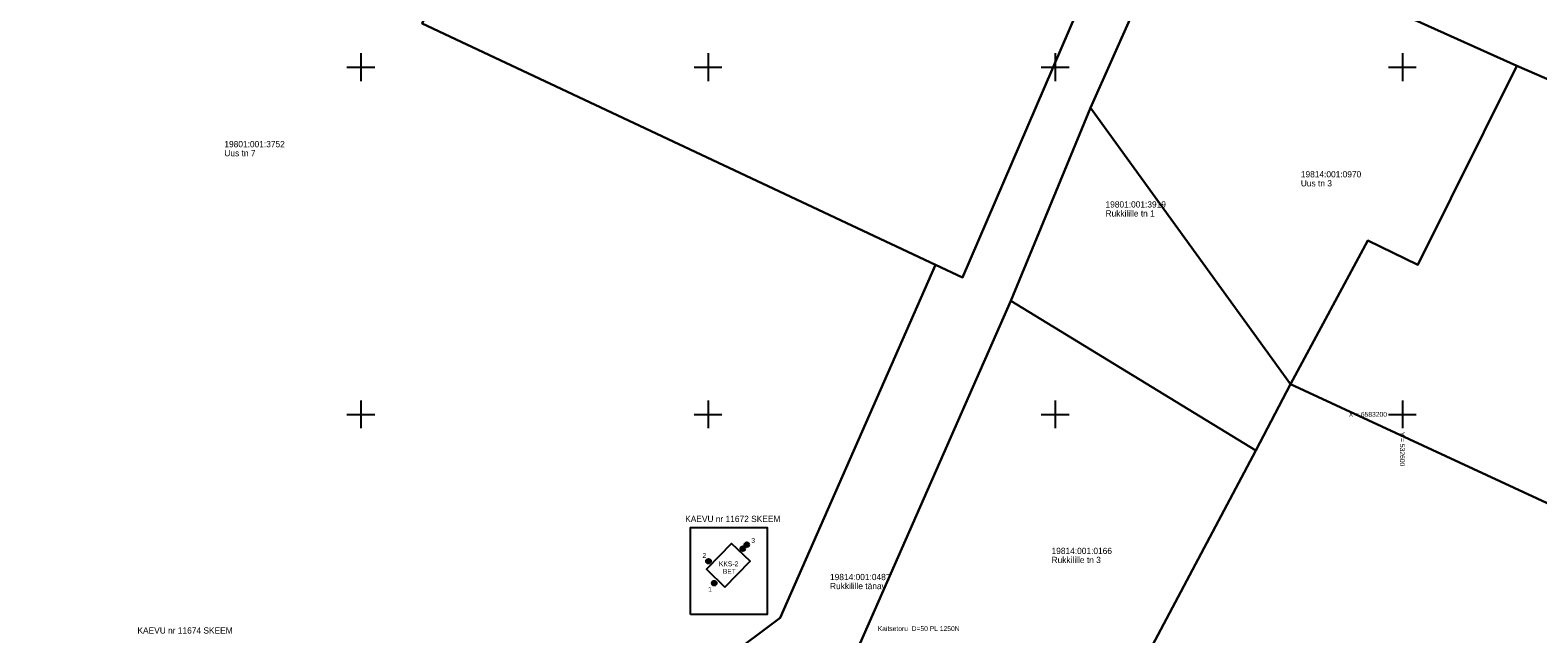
# Model space of a CAD drawing. Extents: x 532028 to 533559, y 6581810 to 6583914.
# Drawn here: x 532402.4 to 532619.5, y 6583168.4 to 6583255.3 of the extents above; entities that cross this region are included whole.
import ezdxf

# ---------------------------------------------------------------- set-up
doc = ezdxf.new("R2010")
doc.units = 0
for name, color, linetype in [('ABIJOONIS', 7, 'Continuous'), ('PIIR', 7, 'Continuous'), ('SITRASS', 7, 'Continuous'), ('VORK', 7, 'Continuous')]:
    doc.layers.add(name, color=color, linetype=linetype)

msp = doc.modelspace()

# ---------------------------------------------------------------- linework, layer by layer
at = {"layer": 'ABIJOONIS'}
for p, q in [((532504.84, 6583180.6), (532504.87, 6583180.75)), ((532504.85, 6583180.57), (532504.89, 6583180.78)), ((532504.87, 6583180.55), (532504.91, 6583180.79)), ((532504.88, 6583180.53), (532504.93, 6583180.8)), ((532504.9, 6583180.51), (532504.95, 6583180.81)), ((532504.92, 6583180.5), (532504.97, 6583180.82)), ((532504.93, 6583180.49), (532504.99, 6583180.82)), ((532504.95, 6583180.49), (532505.01, 6583180.82)), ((532504.97, 6583180.48), (532505.03, 6583180.82)), ((532504.99, 6583180.48), (532505.05, 6583180.81)), ((532505, 6583180.48), (532505.06, 6583180.81)), ((532505.02, 6583180.48), (532505.08, 6583180.8)), ((532505.04, 6583180.48), (532505.1, 6583180.79)), ((532505.06, 6583180.49), (532505.12, 6583180.78)), ((532505.08, 6583180.49), (532505.13, 6583180.76)), ((532505.1, 6583180.51), (532505.15, 6583180.75)), ((532505.13, 6583180.53), (532505.16, 6583180.72)), ((532505.15, 6583180.56), (532505.17, 6583180.68)), ((532505.41, 6583181.17), (532505.44, 6583181.32)), ((532505.42, 6583181.14), (532505.46, 6583181.35)), ((532505.44, 6583181.12), (532505.48, 6583181.36)), ((532505.45, 6583181.1), (532505.5, 6583181.37)), ((532505.47, 6583181.09), (532505.52, 6583181.38)), ((532505.49, 6583181.07), (532505.54, 6583181.39)), ((532505.5, 6583181.06), (532505.56, 6583181.39)), ((532505.52, 6583181.06), (532505.58, 6583181.39)), ((532505.54, 6583181.05), (532505.6, 6583181.39)), ((532505.56, 6583181.05), (532505.62, 6583181.38)), ((532505.58, 6583181.05), (532505.64, 6583181.38)), ((532505.59, 6583181.05), (532505.65, 6583181.37)), ((532505.61, 6583181.05), (532505.67, 6583181.36)), ((532505.63, 6583181.06), (532505.69, 6583181.35)), ((532505.65, 6583181.07), (532505.7, 6583181.33)), ((532505.67, 6583181.08), (532505.72, 6583181.32)), ((532505.7, 6583181.1), (532505.73, 6583181.29)), ((532505.72, 6583181.13), (532505.74, 6583181.25)), ((532499.91, 6583178.79), (532499.93, 6583178.94)), ((532499.92, 6583178.76), (532499.96, 6583178.97)), ((532499.94, 6583178.74), (532499.98, 6583178.98)), ((532499.95, 6583178.72), (532500, 6583178.99)), ((532499.97, 6583178.71), (532500.02, 6583179)), ((532499.98, 6583178.7), (532500.04, 6583179.01)), ((532500, 6583178.68), (532500.06, 6583179.01)), ((532500.02, 6583178.68), (532500.08, 6583179.01)), ((532500.04, 6583178.67), (532500.1, 6583179.01)), ((532500.05, 6583178.67), (532500.11, 6583179.01)), ((532500.07, 6583178.67), (532500.13, 6583179)), ((532500.09, 6583178.67), (532500.15, 6583178.99)), ((532500.11, 6583178.68), (532500.17, 6583178.98)), ((532500.13, 6583178.68), (532500.18, 6583178.97)), ((532500.15, 6583178.69), (532500.2, 6583178.95)), ((532500.17, 6583178.7), (532500.21, 6583178.94)), ((532500.19, 6583178.72), (532500.23, 6583178.91)), ((532500.22, 6583178.75), (532500.24, 6583178.87)), ((532500.72, 6583175.64), (532500.75, 6583175.78)), ((532500.74, 6583175.61), (532500.77, 6583175.81)), ((532500.75, 6583175.58), (532500.8, 6583175.83)), ((532500.77, 6583175.56), (532500.82, 6583175.84)), ((532500.78, 6583175.55), (532500.84, 6583175.85)), ((532500.8, 6583175.54), (532500.86, 6583175.85)), ((532500.82, 6583175.53), (532500.87, 6583175.85)), ((532500.83, 6583175.52), (532500.89, 6583175.85)), ((532500.85, 6583175.52), (532500.91, 6583175.85)), ((532500.87, 6583175.51), (532500.93, 6583175.85)), ((532500.89, 6583175.51), (532500.95, 6583175.84)), ((532500.91, 6583175.51), (532500.96, 6583175.84)), ((532500.93, 6583175.52), (532500.98, 6583175.83)), ((532500.95, 6583175.52), (532501, 6583175.81)), ((532500.97, 6583175.53), (532501.01, 6583175.8)), ((532500.99, 6583175.55), (532501.03, 6583175.78)), ((532501.01, 6583175.56), (532501.04, 6583175.75)), ((532501.03, 6583175.6), (532501.06, 6583175.72))]:
    msp.add_line(p, q, dxfattribs=at)
for points in [[(532497.46, 6583171.19), (532497.46, 6583183.71), (532508.5, 6583183.71), (532508.5, 6583171.19)], [(532502.44, 6583175.1), (532506.07, 6583178.83), (532503.4, 6583181.42), (532499.78, 6583177.69)]]:
    msp.add_lwpolyline(points, close=True, dxfattribs=at)
for centre, radius in [((532505, 6583180.65), 0.346), ((532505, 6583180.65), 0.173), ((532505.58, 6583181.22), 0.346), ((532505.58, 6583181.22), 0.173), ((532500.07, 6583178.84), 0.346), ((532500.07, 6583178.84), 0.173), ((532500.89, 6583175.68), 0.346), ((532500.89, 6583175.68), 0.173)]:
    msp.add_circle(centre, radius, dxfattribs=at)
at = {"layer": 'PIIR'}
for points in [[(532136.91, 6583457.32), (532196.41, 6583431.47), (532239.38, 6583412.77), (532260.5, 6583403.62), (532375.35, 6583353.85), (532394.38, 6583345.6), (532417.16, 6583335.66), (532483.21, 6583306.2), (532560.23, 6583274.46), (532567.57, 6583272.24), (532616.51, 6583250.2), (532659.54, 6583231.5), (532725.83, 6583201.3), (532737.41, 6583196), (532739.3, 6583195.17), (532746.07, 6583207.3), (532485.39, 6583320.82), (532393.58, 6583360.79), (532384.41, 6583364.78), (532346.61, 6583381.25), (532225.94, 6583433.79), (532050.56, 6583510.16)], [(532384.66, 6583134.04), (532424.89, 6583140.37), (532425.81, 6583134.31), (532426.7, 6583128.23), (532430.67, 6583100.9), (532433.54, 6583081.34), (532438.75, 6583081.89), (532440.44, 6583082.13), (532437.54, 6583102.16), (532431.85, 6583141.49), (532475.23, 6583148.47), (532512.98, 6583154.42), (532520.62, 6583161.07), (532521.38, 6583165.85), (532543.6, 6583216.35), (532555.1, 6583244.14), (532567.57, 6583272.24), (532560.23, 6583274.46), (532536.64, 6583219.69), (532532.76, 6583221.52), (532510.39, 6583170.68), (532502.38, 6583164.7), (532381.71, 6583145.71)]]:
    msp.add_lwpolyline(points, dxfattribs=at)
for points in [[(532483.21, 6583306.2), (532417.16, 6583335.66), (532387.36, 6583272.64), (532360.02, 6583265.92), (532381.71, 6583145.71), (532502.38, 6583164.7), (532510.39, 6583170.68), (532532.76, 6583221.52), (532458.82, 6583256.32)], [(532560.23, 6583274.46), (532483.21, 6583306.2), (532458.82, 6583256.32), (532532.76, 6583221.52), (532536.64, 6583219.69)], [(532616.51, 6583250.2), (532567.57, 6583272.24), (532555.1, 6583244.14), (532583.89, 6583204.33), (532595.04, 6583225.03), (532602.24, 6583221.52)], [(532595.04, 6583225.03), (532583.89, 6583204.33), (532636.49, 6583179.98), (532645.66, 6583202.38), (532659.54, 6583231.5), (532616.51, 6583250.2), (532602.24, 6583221.52)], [(532555.1, 6583244.14), (532543.6, 6583216.35), (532578.88, 6583194.81), (532583.89, 6583204.33)], [(532583.89, 6583204.33), (532578.88, 6583194.81), (532552.79, 6583145.6), (532576.53, 6583130.72), (532611.08, 6583110.9), (532656.4, 6583088.87), (532698.22, 6583187.12), (532725.83, 6583201.3), (532659.54, 6583231.5), (532645.66, 6583202.38), (532636.49, 6583179.98)], [(532520.62, 6583161.07), (532521.75, 6583158.45), (532550.83, 6583141.91), (532552.79, 6583145.6), (532578.88, 6583194.81), (532543.6, 6583216.35), (532521.38, 6583165.85)]]:
    msp.add_lwpolyline(points, close=True, dxfattribs=at)
at = {"layer": 'VORK'}
for p, q in [((532450, 6583252), (532450, 6583248)), ((532500, 6583252), (532500, 6583248)), ((532550, 6583252), (532550, 6583248)), ((532600, 6583252), (532600, 6583248)), ((532448, 6583250), (532452, 6583250)), ((532498, 6583250), (532502, 6583250)), ((532548, 6583250), (532552, 6583250)), ((532598, 6583250), (532602, 6583250)), ((532450, 6583202), (532450, 6583198)), ((532500, 6583202), (532500, 6583198)), ((532550, 6583202), (532550, 6583198)), ((532600, 6583202), (532600, 6583198)), ((532448, 6583200), (532452, 6583200)), ((532498, 6583200), (532502, 6583200)), ((532548, 6583200), (532552, 6583200)), ((532598, 6583200), (532602, 6583200))]:
    msp.add_line(p, q, dxfattribs=at)

# ---------------------------------------------------------------- texts
at = {"layer": 'ABIJOONIS'}
for s, height, p in [('KAEVU nr 11672 SKEEM', 0.9, (532496.71, 6583184.49)), ('3', 0.7, (532506.23, 6583181.47)), ('2', 0.7, (532499.2, 6583179.32)), ('1', 0.7, (532500.02, 6583174.45)), ('KAEVU nr 11674 SKEEM', 0.9, (532417.82, 6583168.42))]:
    msp.add_text(s, height=height, rotation=360, dxfattribs=at).set_placement(p)
for s, p in [('KKS-2', (532501.56, 6583178.12)), ('BET', (532502.13, 6583177.04))]:
    msp.add_text(s, height=0.7, dxfattribs=at).set_placement(p)
at = {"layer": 'PIIR'}
for s, p in [('19801:001:3752', (532430.34, 6583238.47)), ('Uus tn 7', (532430.34, 6583237.17)), ('19814:001:0970', (532585.38, 6583234.13)), ('Uus tn 3', (532585.38, 6583232.83)), ('19801:001:3919', (532557.25, 6583229.79)), ('Rukkilille tn 1', (532557.25, 6583228.49)), ('19814:001:0166', (532549.48, 6583179.88)), ('Rukkilille tn 3', (532549.48, 6583178.58)), ('19814:001:0487', (532517.57, 6583176.12)), ('Rukkilille tänav', (532517.57, 6583174.82))]:
    msp.add_text(s, height=0.9, dxfattribs=at).set_placement(p)
at = {"layer": 'SITRASS'}
msp.add_text('Kaitsetoru  D=50 PL 1250N', height=0.7, dxfattribs=at).set_placement((532524.44, 6583168.79))
at = {"layer": 'VORK'}
msp.add_text('X = 6583200', height=0.7, dxfattribs=at).set_placement((532592.28, 6583199.65))
msp.add_text('Y = 532600', height=0.7, rotation=270, dxfattribs=at).set_placement((532599.65, 6583197.49))

doc.saveas('drawing.dxf')
